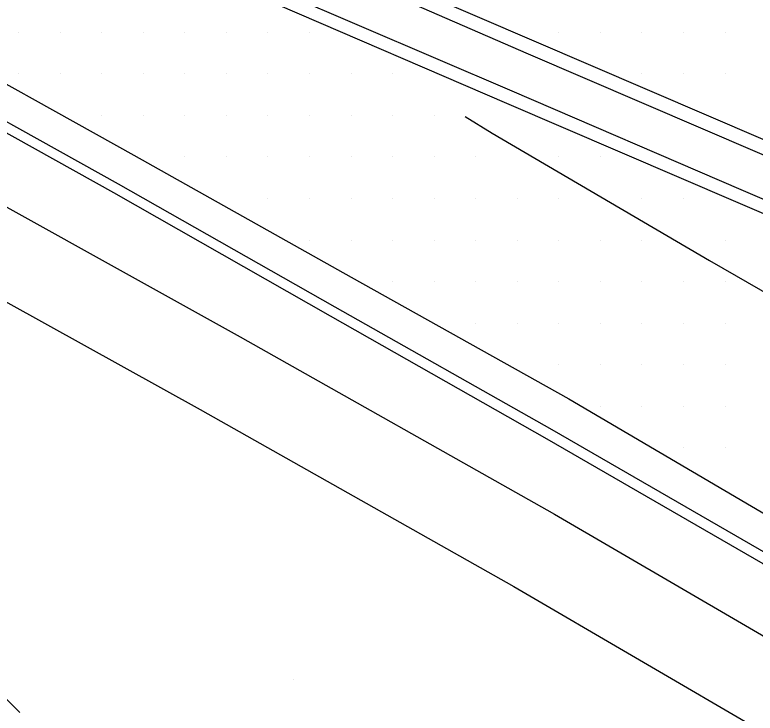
# Model space of a CAD drawing. Extents: x 1762120 to 1766775, y 709485 to 712965.
# Drawn here: x 1766448.53 to 1766493.06, y 709852.8 to 709894.8 of the extents above; entities that cross this region are included whole.
import ezdxf

# ---------------------------------------------------------------- set-up
doc = ezdxf.new("R2010")
doc.units = 0
for name, color, linetype in [('Exist DTM Drainline', 7, 'Continuous'), ('Exist DTM QL2 LIDAR Elevation Point', 7, 'Continuous'), ('Exist DTM Scan Elevation Point', 7, 'Continuous'), ('Exist Roads Concrete Median Barrier', 7, 'Continuous'), ('Exist Roads Curbs', 7, 'Continuous'), ('Exist Roads EOP', 7, 'Continuous'), ('Exist Roads EOT', 7, 'Continuous'), ('PH Exist DTM Breakline', 7, 'Continuous')]:
    doc.layers.add(name, color=color, linetype=linetype)

msp = doc.modelspace()

# ---------------------------------------------------------------- linework, layer by layer
at = {"layer": 'Exist DTM Drainline'}
msp.add_lwpolyline([(1766441.631, 709891.936), (1766454.736, 709884.64), (1766467.779, 709877.247), (1766480.83, 709869.853), (1766493.828, 709862.363), (1766506.763, 709854.761), (1766519.719, 709847.197), (1766532.45, 709839.693), (1766545.399, 709832.131), (1766554.765, 709826.689), (1766557.423, 709824.896), (1766560.054, 709822.542), (1766561.733, 709820.784), (1766564.035, 709817.507), (1766566.093, 709814.071), (1766566.81, 709812.43), (1766567.539, 709810.586), (1766568.386, 709808.464), (1766569.272, 709804.564), (1766569.512, 709802.074), (1766569.576, 709799.131), (1766569.411, 709795.134), (1766568.967, 709792.573), (1766568.68, 709791.565)], dxfattribs=at)
at = {"layer": 'Exist DTM QL2 LIDAR Elevation Point'}
msp.add_line((1766465.303, 709854.813), (1766465.303, 709854.813), dxfattribs=at)
at = {"layer": 'Exist DTM Scan Elevation Point'}
for p, q in [((1766448.75, 709893.75), (1766448.75, 709893.75)), ((1766451.25, 709893.75), (1766451.25, 709893.75)), ((1766453.75, 709893.75), (1766453.75, 709893.75)), ((1766456.25, 709893.75), (1766456.25, 709893.75)), ((1766458.75, 709893.75), (1766458.75, 709893.75)), ((1766461.25, 709893.75), (1766461.25, 709893.75)), ((1766463.75, 709893.75), (1766463.75, 709893.75)), ((1766466.25, 709893.75), (1766466.25, 709893.75)), ((1766481.25, 709893.75), (1766481.25, 709893.75)), ((1766483.75, 709893.75), (1766483.75, 709893.75)), ((1766486.25, 709893.75), (1766486.25, 709893.75)), ((1766488.75, 709893.75), (1766488.75, 709893.75)), ((1766491.25, 709893.75), (1766491.25, 709893.75)), ((1766448.75, 709891.25), (1766448.75, 709891.25)), ((1766451.25, 709891.25), (1766451.25, 709891.25)), ((1766453.75, 709891.25), (1766453.75, 709891.25)), ((1766456.25, 709891.25), (1766456.25, 709891.25)), ((1766458.75, 709891.25), (1766458.75, 709891.25)), ((1766461.25, 709891.25), (1766461.25, 709891.25)), ((1766463.75, 709891.25), (1766463.75, 709891.25)), ((1766466.25, 709891.25), (1766466.25, 709891.25)), ((1766468.75, 709891.25), (1766468.75, 709891.25)), ((1766471.25, 709891.25), (1766471.25, 709891.25)), ((1766486.25, 709891.25), (1766486.25, 709891.25)), ((1766488.75, 709891.25), (1766488.75, 709891.25)), ((1766491.25, 709891.25), (1766491.25, 709891.25)), ((1766453.75, 709888.75), (1766453.75, 709888.75)), ((1766456.25, 709888.75), (1766456.25, 709888.75)), ((1766458.75, 709888.75), (1766458.75, 709888.75)), ((1766461.25, 709888.75), (1766461.25, 709888.75)), ((1766463.75, 709888.75), (1766463.75, 709888.75)), ((1766466.25, 709888.75), (1766466.25, 709888.75)), ((1766468.75, 709888.75), (1766468.75, 709888.75)), ((1766471.251, 709888.752), (1766471.251, 709888.752)), ((1766473.75, 709888.75), (1766473.75, 709888.75)), ((1766458.75, 709886.25), (1766458.75, 709886.25)), ((1766461.25, 709886.25), (1766461.25, 709886.25)), ((1766463.75, 709886.25), (1766463.75, 709886.25)), ((1766466.25, 709886.25), (1766466.25, 709886.25)), ((1766468.75, 709886.25), (1766468.75, 709886.25)), ((1766471.25, 709886.25), (1766471.25, 709886.25)), ((1766473.75, 709886.25), (1766473.75, 709886.25)), ((1766476.25, 709886.25), (1766476.25, 709886.25)), ((1766481.25, 709886.25), (1766481.25, 709886.25)), ((1766483.75, 709886.25), (1766483.75, 709886.25)), ((1766463.75, 709883.75), (1766463.75, 709883.75)), ((1766466.25, 709883.75), (1766466.25, 709883.75)), ((1766468.75, 709883.75), (1766468.75, 709883.75)), ((1766471.25, 709883.75), (1766471.25, 709883.75)), ((1766473.75, 709883.75), (1766473.75, 709883.75)), ((1766476.25, 709883.75), (1766476.25, 709883.75)), ((1766478.75, 709883.75), (1766478.75, 709883.75)), ((1766481.25, 709883.75), (1766481.25, 709883.75)), ((1766486.25, 709883.75), (1766486.25, 709883.75)), ((1766488.75, 709883.75), (1766488.75, 709883.75)), ((1766466.25, 709881.25), (1766466.25, 709881.25)), ((1766468.75, 709881.25), (1766468.75, 709881.25)), ((1766471.25, 709881.25), (1766471.25, 709881.25)), ((1766473.75, 709881.25), (1766473.75, 709881.25)), ((1766476.25, 709881.25), (1766476.25, 709881.25)), ((1766478.75, 709881.25), (1766478.75, 709881.25)), ((1766481.25, 709881.25), (1766481.25, 709881.25)), ((1766483.75, 709881.25), (1766483.75, 709881.25)), ((1766486.25, 709881.25), (1766486.25, 709881.25)), ((1766491.25, 709881.25), (1766491.25, 709881.25)), ((1766471.25, 709878.75), (1766471.25, 709878.75)), ((1766473.75, 709878.75), (1766473.75, 709878.75)), ((1766476.25, 709878.75), (1766476.25, 709878.75)), ((1766478.75, 709878.75), (1766478.75, 709878.75)), ((1766481.25, 709878.75), (1766481.25, 709878.75)), ((1766483.75, 709878.75), (1766483.75, 709878.75)), ((1766486.25, 709878.75), (1766486.25, 709878.75)), ((1766488.75, 709878.75), (1766488.75, 709878.75)), ((1766491.25, 709878.75), (1766491.25, 709878.75)), ((1766476.25, 709876.25), (1766476.25, 709876.25)), ((1766478.75, 709876.25), (1766478.75, 709876.25)), ((1766481.25, 709876.25), (1766481.25, 709876.25)), ((1766483.75, 709876.25), (1766483.75, 709876.25)), ((1766486.25, 709876.25), (1766486.25, 709876.25)), ((1766488.75, 709876.25), (1766488.75, 709876.25)), ((1766491.25, 709876.25), (1766491.25, 709876.25)), ((1766481.25, 709873.75), (1766481.25, 709873.75)), ((1766483.75, 709873.75), (1766483.75, 709873.75)), ((1766486.25, 709873.75), (1766486.25, 709873.75)), ((1766488.75, 709873.75), (1766488.75, 709873.75)), ((1766491.25, 709873.75), (1766491.25, 709873.75)), ((1766483.75, 709871.25), (1766483.75, 709871.25)), ((1766486.25, 709871.25), (1766486.25, 709871.25)), ((1766488.75, 709871.25), (1766488.75, 709871.25)), ((1766491.25, 709871.25), (1766491.25, 709871.25)), ((1766488.75, 709868.75), (1766488.75, 709868.75)), ((1766491.25, 709868.75), (1766491.25, 709868.75))]:
    msp.add_line(p, q, dxfattribs=at)
at = {"layer": 'Exist Roads Concrete Median Barrier'}
for points in [[(1766383.047, 709945.157), (1766397.17, 709937.054), (1766410.319, 709929.715), (1766423.356, 709922.296), (1766436.398, 709914.885), (1766449.648, 709907.416), (1766465.655, 709898.455), (1766479.403, 709892.457), (1766493.182, 709886.531), (1766507.005, 709880.613), (1766520.809, 709874.747), (1766534.448, 709868.842), (1766548.235, 709862.922), (1766558.245, 709858.548), (1766569.723, 709851.662), (1766574.692, 709847.013), (1766578.464, 709843.321)], [(1766381.795, 709942.975), (1766395.949, 709935.02), (1766409.06, 709927.565), (1766422.115, 709920.177), (1766435.157, 709912.766), (1766448.504, 709905.225), (1766464.647, 709896.148), (1766478.426, 709890.222), (1766492.205, 709884.296), (1766506.044, 709878.37), (1766519.832, 709872.467), (1766533.419, 709866.618), (1766547.206, 709860.698), (1766557.236, 709856.366), (1766568.491, 709849.544), (1766574.111, 709846.014), (1766578.464, 709843.321), (1766582.023, 709841.125), (1766583.562, 709840.19), (1766587.219, 709837.995), (1766588.692, 709837.088), (1766591.53, 709835.428)]]:
    msp.add_lwpolyline(points, dxfattribs=at)
at = {"layer": 'Exist Roads Curbs'}
msp.add_lwpolyline([(1766441.347, 709891.406), (1766454.456, 709884.118), (1766467.486, 709876.701), (1766480.533, 709869.301), (1766493.528, 709861.806), (1766506.487, 709854.245), (1766519.428, 709846.655), (1766532.15, 709839.168), (1766545.1, 709831.606), (1766554.36, 709826.226), (1766557.004, 709824.422), (1766559.637, 709822.071), (1766561.216, 709820.438), (1766563.586, 709817.208), (1766565.667, 709813.792), (1766566.371, 709812.33), (1766567.066, 709810.484), (1766567.809, 709808.34), (1766568.624, 709804.427), (1766568.923, 709802.098), (1766568.987, 709799.155), (1766568.822, 709795.158), (1766568.382, 709792.746), (1766568.14, 709791.898)], dxfattribs=at)
at = {"layer": 'Exist Roads EOP'}
for points in [[(1766383.411, 709945.801), (1766397.607, 709937.791), (1766410.706, 709930.385), (1766423.769, 709923.01), (1766436.824, 709915.622), (1766450.054, 709908.204), (1766465.963, 709899.17), (1766479.741, 709893.239), (1766493.52, 709887.313), (1766507.336, 709881.397), (1766521.122, 709875.489), (1766534.797, 709869.612), (1766548.584, 709863.692), (1766558.631, 709859.398), (1766570.114, 709852.347)], [(1766381.381, 709942.263), (1766395.512, 709934.302), (1766408.656, 709926.882), (1766421.694, 709919.467), (1766434.75, 709912.079), (1766448.137, 709904.532), (1766464.328, 709895.426), (1766478.105, 709889.495), (1766491.884, 709883.569), (1766505.727, 709877.642), (1766519.503, 709871.71), (1766533.079, 709865.894), (1766546.866, 709859.975), (1766556.898, 709855.647), (1766568.083, 709848.856), (1766573.73, 709845.376), (1766578.071, 709842.74), (1766581.082, 709840.895)], [(1766442.581, 709893.662), (1766455.685, 709886.366), (1766468.764, 709879.031), (1766481.85, 709871.702), (1766494.784, 709864.097), (1766507.759, 709856.566), (1766520.697, 709848.97), (1766533.501, 709841.459), (1766546.423, 709833.85), (1766556.098, 709828.152), (1766558.658, 709826.253), (1766561.263, 709823.872), (1766563.281, 709821.788), (1766565.681, 709818.575), (1766567.759, 709815.153), (1766568.745, 709812.875), (1766569.515, 709811.041), (1766570.168, 709808.873), (1766571.008, 709804.964), (1766571.335, 709802.021), (1766571.4, 709799.078), (1766571.235, 709795.081), (1766570.687, 709792.105), (1766570.257, 709790.599)]]:
    msp.add_lwpolyline(points, dxfattribs=at)
at = {"layer": 'Exist Roads EOT'}
msp.add_lwpolyline([(1766475.614, 709888.676), (1766477.24, 709887.677), (1766490.304, 709880.034), (1766503.384, 709872.5), (1766515.878, 709865.271), (1766528.945, 709857.488), (1766541.977, 709849.88), (1766559.003, 709839.827), (1766572.529, 709831.724), (1766584.254, 709824.65), (1766593.86, 709818.863)], dxfattribs=at)
at = {"layer": 'PH Exist DTM Breakline'}
for points in [[(1766315.341, 709958.902), (1766326.855, 709952.088), (1766345.838, 709941.344), (1766363.509, 709931.065), (1766382.354, 709920.21), (1766398.661, 709911.004), (1766419.733, 709899.121), (1766441.17, 709887.038), (1766462.09, 709875.44)], [(1766312.795, 709954.599), (1766324.35, 709947.761), (1766343.349, 709937.008), (1766361.004, 709926.738), (1766379.877, 709915.866), (1766396.204, 709906.65), (1766417.277, 709894.766), (1766438.73, 709882.673), (1766459.665, 709871.067)], [(1766462.09, 709875.44), (1766480.987, 709864.77), (1766503.721, 709851.521), (1766520.031, 709841.924), (1766525.623, 709838.527), (1766539.307, 709830.732), (1766551.548, 709823.777), (1766554.319, 709822.024), (1766561.601, 709817.263), (1766562.519, 709818.339)], [(1766459.665, 709871.067), (1766478.533, 709860.414), (1766501.229, 709847.187), (1766517.529, 709837.595), (1766523.163, 709834.203), (1766536.849, 709826.407), (1766548.99, 709819.51), (1766551.66, 709817.82), (1766559.242, 709813.187), (1766568.194, 709805.737)], [(1766448.824, 709852.837), (1766437.47, 709864.313), (1766427.838, 709854.728), (1766426.151, 709853.661), (1766424.186, 709853.252), (1766422.577, 709853.286), (1766420.79, 709853.922), (1766419.434, 709854.687), (1766417.985, 709856.115)]]:
    msp.add_lwpolyline(points, dxfattribs=at)

doc.saveas('drawing.dxf')
